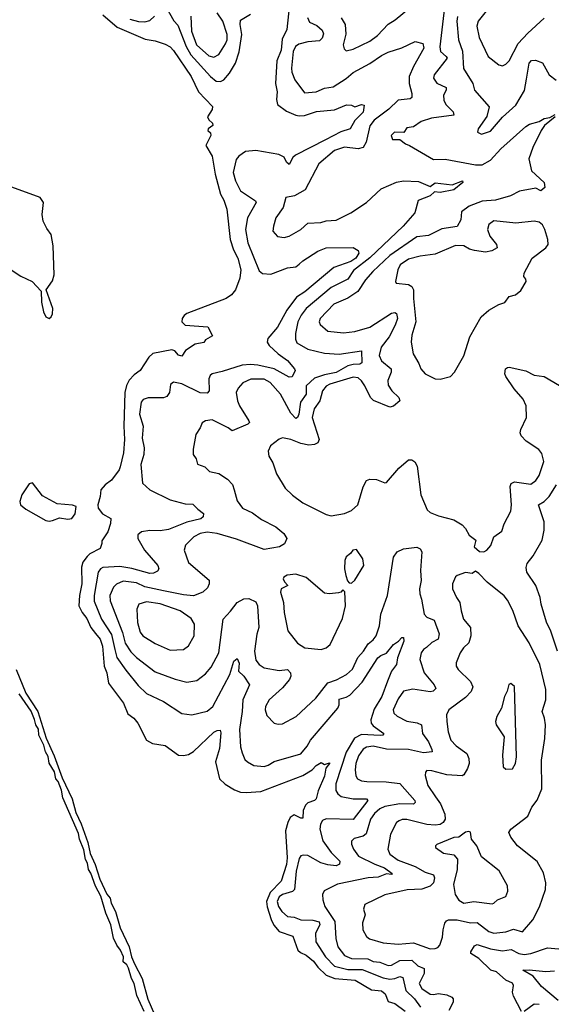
# Model space of a CAD drawing. Extents: x 1468344 to 1613994, y 525695 to 643861.
# Tile 318 of 427: x 1531118 to 1534287, y 620272 to 626134. Entities that reach past the tile are written whole.
import ezdxf

# ---------------------------------------------------------------- set-up
doc = ezdxf.new("R2010")
doc.units = 0

msp = doc.modelspace()

# ---------------------------------------------------------------- linework, layer by layer
at = {"layer": '0CON10XD'}
for points in [[(1533959.5, 626265), (1533850.4, 626125), (1533842.1, 626095), (1533857.4, 626027.4), (1533910, 625915), (1533975, 625865.6), (1533995, 625859.4), (1534015, 625868.9), (1534035, 625890), (1534088.5, 625991.5), (1534146.3, 626053.7), (1534245, 626142.2)], [(1532726.5, 626225), (1532710.9, 626075), (1532682.1, 626017.9), (1532676.8, 625953.2), (1532651.5, 625888.5), (1532642.5, 625755), (1532652.8, 625705), (1532648.9, 625658.9), (1532655, 625629.2), (1532709, 625589), (1532764.2, 625565), (1532785, 625562.1), (1532815.6, 625564.4), (1532887.6, 625587.6), (1532995, 625596.9), (1533067, 625627), (1533095.8, 625625.8), (1533115, 625616.2), (1533155, 625628.6), (1533171.2, 625625), (1533165, 625583.3), (1533116.4, 625533.6), (1533087.1, 625485), (1533032.7, 625467.2), (1532940.5, 625419.5), (1532762.2, 625327.8), (1532747.3, 625312.7), (1532725, 625271.5), (1532707.7, 625285), (1532694.6, 625315), (1532662, 625332), (1532525, 625355.8), (1532465, 625349.6), (1532425, 625321.1), (1532409.1, 625300.9), (1532390.8, 625225), (1532405.4, 625175), (1532434.8, 625114.8), (1532523.6, 625055), (1532528.5, 625045), (1532476.1, 624953.9), (1532464.7, 624884.7), (1532477.9, 624805), (1532545, 624638.6), (1532565, 624623.3), (1532615, 624619.1), (1532715, 624656.9), (1532765, 624663.4), (1532785, 624678.7), (1532805, 624698.2), (1532895.4, 624755), (1532945, 624775.8), (1533105, 624778.1), (1533135, 624759.5), (1533138.8, 624745), (1533121.2, 624715), (1533091.8, 624695), (1532990.6, 624659.4), (1532816.9, 624513.1), (1532768.1, 624481.9), (1532709.8, 624405), (1532655, 624302.7), (1532598.1, 624235), (1532593.1, 624215), (1532605.7, 624195), (1532658.2, 624145), (1532715, 624104.5), (1532756, 624055), (1532760, 624045), (1532742.7, 624007.3), (1532725, 624005.3), (1532635, 624054.8), (1532537.1, 624077.1), (1532495, 624082.1), (1532445, 624078.2), (1532325, 624038.7), (1532265, 624025.7), (1532253.8, 624016.2), (1532245.5, 623995), (1532248.5, 623925), (1532235, 623910), (1532195, 623913.3), (1532085, 623966.2), (1532035, 623975.7), (1532016.9, 623963.1), (1532011.8, 623915), (1531995, 623890.4), (1531975, 623883.1), (1531885, 623882.7), (1531855, 623871.9), (1531842.7, 623857.3), (1531831.9, 623785), (1531855.4, 623715), (1531848.3, 623641.7), (1531861.1, 623585), (1531857.5, 623545), (1531840.8, 623485), (1531850.8, 623375), (1531895, 623334.2), (1532016.3, 623276.3), (1532105, 623252.2), (1532150.6, 623250.6), (1532179.7, 623219.7), (1532214.4, 623195), (1532212.2, 623175), (1532197.2, 623162.8), (1532115, 623141.8), (1532005, 623098.9), (1531955, 623091), (1531895, 623093.7), (1531845, 623084.6), (1531821.9, 623068.1), (1531823.5, 623045), (1531862.1, 622975), (1531942.2, 622885), (1531947.1, 622865), (1531939.5, 622850.5), (1531915, 622838.5), (1531895, 622837.5), (1531786.6, 622866.6), (1531715, 622878.2), (1531615, 622872.5), (1531600.4, 622865), (1531586.1, 622845), (1531562.4, 622705), (1531562.2, 622672.2), (1531605.2, 622565), (1531665, 622473.1), (1531685.2, 622385), (1531697.2, 622337.2), (1531751.7, 622261.7), (1531825, 622170), (1531875, 622123.3), (1531974.6, 622074.6), (1532084, 622004), (1532145, 621995.5), (1532235, 622018), (1532269.2, 622045), (1532371.9, 622235), (1532395, 622314), (1532415, 622331.2), (1532426.3, 622303.7), (1532422.5, 622255), (1532454.8, 622224.8), (1532488.5, 622175), (1532448, 622085), (1532444.8, 622015.2), (1532427.6, 621907.6), (1532434.1, 621805), (1532445, 621770), (1532460.4, 621730.4), (1532476, 621715), (1532514.6, 621694.6), (1532575, 621688.5), (1532600, 621695), (1532635, 621717.1), (1532795, 621763.8), (1532831.7, 621808.3), (1532851.1, 621845), (1533014.2, 622035), (1533021.7, 622055), (1533021.7, 622088.3), (1533065, 622100.2), (1533086.8, 622113.2), (1533159.9, 622190.1), (1533252.2, 622335), (1533270.5, 622349.5), (1533305, 622361.9), (1533345.3, 622415), (1533376.4, 622433.6), (1533395, 622456.5), (1533405.6, 622455.6), (1533407.7, 622435), (1533369.5, 622335), (1533364.4, 622295), (1533335, 622255.8), (1533310.3, 622195), (1533276.7, 622105), (1533231.1, 622028.9), (1533211.6, 621965), (1533213.8, 621945), (1533225, 621929.1), (1533289.5, 621885), (1533282.9, 621875), (1533267.8, 621872.2), (1533155, 621878.9), (1533113.3, 621856.7), (1533065, 621772.9), (1533001.9, 621585), (1533002.4, 621545), (1533015, 621524.6), (1533035, 621509.3), (1533106.1, 621496.1), (1533184.5, 621494.5), (1533193.1, 621485), (1533105, 621373.1), (1532944.5, 621375.5), (1532923.5, 621366.5), (1532910.6, 621345), (1532907.5, 621315), (1532924.3, 621245), (1532975.7, 621175.7), (1533026, 621125), (1533024.5, 621105.5), (1533005, 621096.4), (1532955, 621101.6), (1532913.8, 621113.8), (1532835, 621158.5), (1532809.5, 621160.5), (1532794.7, 621155.3), (1532785, 621140), (1532765.7, 621065), (1532755.4, 620955), (1532745, 620943.9), (1532685, 620925.2), (1532665, 620912), (1532653.9, 620885), (1532660, 620855), (1532680.4, 620825), (1532715, 620795.4), (1532755, 620791.6), (1532795, 620775.7), (1532865, 620773.8), (1532903.9, 620763.9), (1532907.1, 620745), (1532881.9, 620695), (1532883.9, 620645), (1532940.5, 620555), (1532995, 620499.4), (1533075, 620480.2), (1533158.9, 620478.9), (1533285, 620430.4), (1533325, 620421.5), (1533354.8, 620425.2)], [(1531985, 626218.6), (1532036.3, 626126.3), (1532060.9, 626100.9), (1532111.4, 625975), (1532138.4, 625925), (1532255, 625796), (1532288.8, 625768.8), (1532315, 625765.9), (1532335, 625775.3), (1532369.2, 625815), (1532403.8, 625875), (1532426.8, 625943.2), (1532443, 626045), (1532432.2, 626105), (1532435, 626132), (1532495, 626166.8)], [(1532138.4, 626155), (1532143, 626065), (1532171.9, 625985), (1532245, 625918.5), (1532275, 625911.2), (1532305, 625925.8), (1532345, 625990), (1532354.1, 626015), (1532355.8, 626045), (1532329.8, 626125), (1532295.7, 626175.7)], [(1533033.6, 626145), (1533057.8, 626105), (1533061.6, 626048.4), (1533045.5, 625985), (1533051.5, 625961.5), (1533065, 625948.6), (1533105, 625958.5), (1533205, 626005.5), (1533250.6, 626039.4), (1533315, 626107.9), (1533356.4, 626133.6), (1533435, 626197.9)], [(1533650.9, 626209.1), (1533623, 625973), (1533626.1, 625945), (1533661.1, 625915), (1533665.3, 625905), (1533589.5, 625805), (1533584.4, 625785), (1533605.2, 625755.2), (1533659.4, 625729.4), (1533660.8, 625715), (1533643.6, 625685), (1533645.5, 625655), (1533659.1, 625629.1), (1533702.2, 625585), (1533706, 625565), (1533572.4, 625547.6), (1533512, 625528), (1533465, 625496), (1533425, 625490), (1533407, 625463), (1533352.5, 625465), (1533333.3, 625445), (1533340.7, 625420.7), (1533385, 625420), (1533417.5, 625395), (1533442.5, 625385), (1533585, 625301.2), (1533655, 625302.7), (1533835, 625270), (1533875, 625270.7), (1533925, 625296.8), (1533985, 625364.6), (1534135, 625499.1), (1534157.3, 625512.8), (1534215, 625528.6), (1534244, 625546), (1534277.5, 625552.5), (1534310, 625570)], [(1531613.4, 626163.4), (1531699.8, 626089.8), (1531867.1, 626017.1), (1531925, 626008), (1531985, 625988.8), (1532015, 625972), (1532035, 625951.2), (1532141.4, 625795), (1532184.2, 625704.2), (1532267, 625617), (1532265, 625600), (1532237.5, 625555), (1532245, 625537.5), (1532267.3, 625517.3), (1532268.8, 625505), (1532242.5, 625485), (1532240, 625475), (1532255, 625460), (1532256.7, 625445), (1532228.8, 625385), (1532265, 625322.5), (1532283.8, 625215), (1532315.3, 625095.3), (1532335, 625060), (1532352.7, 625005), (1532373.8, 624825), (1532393, 624763), (1532417.7, 624715), (1532436, 624645), (1532430, 624595), (1532404.4, 624525), (1532380, 624495), (1532348.6, 624475), (1532115, 624384.6), (1532097.8, 624372.2), (1532087.5, 624355), (1532085.6, 624335), (1532105, 624314.4), (1532240, 624305), (1532268.3, 624251.7), (1532225, 624227.5), (1532215, 624212.5), (1532165, 624202.5), (1532105.9, 624164.1), (1532085, 624131.2), (1532065, 624136.9), (1532042.6, 624162.6), (1532025, 624168.9), (1531912.9, 624147.1), (1531888, 624125), (1531837.1, 624045), (1531800.2, 624019.8), (1531771.2, 623988.8), (1531754.8, 623955.2), (1531746, 623915), (1531738.5, 623715), (1531742.9, 623635), (1531736.5, 623555), (1531717.4, 623472.6), (1531711.5, 623455), (1531665, 623393.3), (1531628, 623365), (1531601.2, 623335), (1531598, 623295), (1531583.8, 623245), (1531586.7, 623225), (1531613, 623193), (1531662.5, 623165), (1531660, 623135), (1531643.3, 623085), (1531608.3, 623031.7), (1531608.8, 623015), (1531598, 622985), (1531536.8, 622953.2), (1531521, 622939), (1531494.8, 622905.2), (1531486, 622875), (1531489.2, 622775), (1531474.3, 622705), (1531471.9, 622645), (1531490, 622605), (1531519.4, 622569.4), (1531542.1, 622515), (1531569.7, 622479.7)], [(1532833.9, 626146.1), (1532845, 626118.9), (1532889.6, 626099.6), (1532921.4, 626071.4), (1532929.2, 626049.3), (1532922, 626025), (1532905, 626007.5), (1532835, 626002.6), (1532781.4, 625988.6), (1532762.8, 625975), (1532747.4, 625945), (1532738, 625845), (1532741, 625821), (1532757.8, 625775), (1532815, 625698.9), (1532885, 625703.8), (1532935, 625726.4), (1532986.4, 625733.6), (1533065, 625783.1), (1533105, 625819.1), (1533205, 625873.4), (1533275, 625921.3), (1533315, 625940.7), (1533395, 625965.6), (1533475, 626004.2), (1533521.5, 625991.5), (1533526.4, 625965), (1533464.8, 625855.2), (1533440, 625795), (1533439.5, 625755), (1533455.4, 625694.6), (1533455, 625670), (1533445, 625663.3), (1533374.8, 625655.2), (1533318.2, 625601.8), (1533231, 625535), (1533205, 625502.2), (1533182.5, 625405), (1533165, 625372.9), (1533135, 625364.7), (1533055, 625375.3), (1532995, 625354.6), (1532901.4, 625275), (1532819.1, 625120.9), (1532755.5, 625084.5), (1532704, 625075), (1532688.8, 625015), (1532645.8, 624955), (1532631.2, 624905), (1532627.5, 624875), (1532655, 624842.5), (1532695, 624836.7), (1532725, 624846), (1532795, 624884.2), (1532835, 624922.5), (1532914.2, 624925.8), (1532945, 624935.8), (1533005, 624940.6), (1533092.2, 624985), (1533185, 625044.8), (1533272.7, 625127.3), (1533365, 625167.1), (1533405, 625174.1), (1533495, 625170), (1533565, 625141.9), (1533595, 625163.1), (1533695, 625150), (1533756.7, 625175), (1533758.8, 625165), (1533705, 625120.3), (1533625, 625104.6), (1533591.2, 625108.8), (1533564.7, 625085.3), (1533492.9, 625057.1), (1533474.4, 624985), (1533403.8, 624905), (1533205, 624716.3), (1533108.4, 624641.6), (1533075, 624588.9), (1532975, 624539.5), (1532826.3, 624413.7), (1532795.8, 624375), (1532775.8, 624335), (1532761.9, 624265), (1532761.8, 624231.8), (1532770.2, 624210.2), (1532835, 624172), (1532935, 624149.6), (1533022.5, 624142.5), (1533155, 624163.3), (1533158, 624092), (1533146.6, 624083.4), (1533105, 624081.8), (1533075, 624073), (1533005, 624034.1), (1532935, 624020.4), (1532875, 624000.7), (1532825.3, 623955), (1532826.7, 623905), (1532792.6, 623857.4), (1532782.2, 623785), (1532775, 623765.8), (1532765, 623760.6), (1532735, 623790.9), (1532673.5, 623905), (1532612, 623975), (1532575, 623993.4), (1532495.9, 623994.1), (1532448.5, 623971.5), (1532419.7, 623940.3), (1532409.5, 623915), (1532416.9, 623865), (1532428.9, 623835), (1532484.4, 623745), (1532487.5, 623735), (1532478, 623725), (1532385, 623686.2), (1532360, 623705), (1532265, 623751.2), (1532225, 623746.5), (1532206.6, 623733.4), (1532195, 623703.3), (1532168.8, 623665), (1532152.3, 623577.7), (1532153.3, 623545), (1532170.3, 623520.3), (1532178.8, 623488.8), (1532221.2, 623471.2), (1532250, 623445), (1532305, 623431.4), (1532357.7, 623397.7), (1532387.3, 623367.3), (1532396.2, 623335), (1532415, 623270), (1532445.7, 623225), (1532505, 623197.3), (1532559.2, 623159.2), (1532645.3, 623115.3), (1532692.5, 623075), (1532710.8, 623045), (1532696.5, 623013.5), (1532667.5, 622995), (1532575, 622980.4), (1532410.6, 623040.6), (1532295, 623074.4), (1532235, 623083.7), (1532195, 623074.7), (1532156.5, 623055), (1532107.1, 623005), (1532097.8, 622975), (1532125, 622903.3), (1532246.9, 622796.9), (1532248.2, 622775), (1532237.7, 622752.3), (1532209.4, 622725), (1532155, 622704.4), (1532095, 622709.4), (1531975, 622733.5), (1531865, 622758.5), (1531815, 622781.4), (1531735, 622790.8), (1531695.7, 622774.3), (1531677.5, 622755), (1531656.5, 622705), (1531656.8, 622675), (1531730.4, 622485), (1531746.9, 622423.1), (1531781.2, 622371.2), (1531815, 622335.9), (1531925, 622250.9), (1532045, 622207.9), (1532115, 622190), (1532175, 622200.5), (1532225, 622239.4), (1532260.6, 622279.4), (1532304.7, 622365.3), (1532330.9, 622565), (1532375, 622612.5), (1532415, 622664.2), (1532455, 622686), (1532485, 622687.5), (1532525, 622668), (1532535.4, 622645.4), (1532543.8, 622515), (1532531.8, 622475), (1532517.1, 622375), (1532525, 622320), (1532545.4, 622295), (1532575, 622274.8), (1532665, 622259.1), (1532715, 622265.4), (1532732.2, 622245), (1532735.4, 622225), (1532727.3, 622205), (1532684.4, 622155.6), (1532604.8, 622085.2), (1532584.4, 622045), (1532581.9, 622025), (1532590.9, 621990.9), (1532635, 621946.2), (1532659.5, 621939.5), (1532685, 621941.4), (1532766, 621985), (1532882.5, 622095), (1532954.8, 622185.2), (1533007, 622203), (1533066.9, 622235), (1533101.8, 622268.2), (1533133.4, 622336.6), (1533168, 622375), (1533195, 622418.6), (1533225, 622442.5), (1533242.1, 622465), (1533262.5, 622525), (1533271.1, 622595), (1533309.7, 622705), (1533345.6, 622935), (1533368.1, 622965), (1533405, 622983.8), (1533485, 622992.7), (1533504.5, 622984.5), (1533514.3, 622965), (1533508.1, 622855), (1533511.7, 622795), (1533501.1, 622745), (1533502.6, 622715), (1533513.9, 622683.9), (1533529.3, 622595), (1533545, 622577.5), (1533589.2, 622559.2), (1533618.2, 622478.2), (1533613.3, 622445), (1533575, 622426.2), (1533543.3, 622396.7), (1533525.6, 622385), (1533511.4, 622365), (1533504, 622324), (1533529.6, 622245), (1533588.5, 622175), (1533598.5, 622151.5), (1533583, 622137), (1533565, 622132.3), (1533460.9, 622149.1), (1533405, 622135.6), (1533375, 622091.4), (1533344.6, 622024.6), (1533348.9, 622005), (1533367.3, 621987.3), (1533425, 621958.2), (1533487.3, 621947.3), (1533513.5, 621935), (1533519.1, 621885), (1533554.7, 621835), (1533575, 621790), (1533576, 621775), (1533525, 621769.3), (1533435, 621790), (1533305, 621792), (1533225, 621808.5), (1533185, 621803.7), (1533165, 621791.1), (1533138.1, 621751.9), (1533122.1, 621705), (1533117.6, 621667.6), (1533122, 621632), (1533132.5, 621615), (1533155, 621601.8), (1533187.8, 621597.8), (1533302.5, 621597.5), (1533385, 621585.9), (1533473.1, 621485), (1533475.5, 621474.5), (1533465, 621463.3), (1533383.4, 621466.6), (1533295, 621449.4), (1533263.9, 621436.1), (1533232.3, 621407.7), (1533209.5, 621375), (1533182.7, 621287.3), (1533165, 621272.2), (1533111.5, 621258.5), (1533096.9, 621243.1), (1533096.7, 621225), (1533107.7, 621195), (1533137.9, 621155), (1533235, 621105.8), (1533292.9, 621085), (1533338.2, 621051.8), (1533335, 621044.7), (1533305, 621049.1), (1533255, 621028.1), (1533195, 621024.2), (1533012, 620988), (1532933.3, 620946.7), (1532922.9, 620925), (1532925.4, 620895), (1532936.9, 620855), (1532996, 620765), (1533003.3, 620663.3), (1533013.8, 620615), (1533055, 620562), (1533095, 620544.1), (1533193.7, 620543.7), (1533225, 620526.8), (1533265, 620523.1), (1533315, 620503.3), (1533335, 620505.7), (1533385, 620533.3), (1533455, 620534.3), (1533491.3, 620501.3), (1533529.7, 620485), (1533528.1, 620455), (1533499.5, 620395), (1533515.5, 620365.5), (1533565, 620333.4), (1533585, 620330.4), (1533615, 620336.2), (1533665, 620328.9), (1533694.8, 620314.8), (1533701.9, 620305), (1533702.4, 620285), (1533676.8, 620235)], [(1531775, 626137), (1531826.6, 626123.4), (1531865, 626121.2), (1531895, 626129.1), (1531922.4, 626155)], [(1533727.6, 626152.4), (1533723.3, 626125), (1533733.6, 626015), (1533756.9, 625946.9), (1533762.7, 625842.7), (1533819.2, 625755), (1533830, 625715), (1533916.7, 625615), (1533902.4, 625557.6), (1533851.2, 625485), (1533847.5, 625465), (1533871.7, 625451.7), (1533925, 625470), (1533995, 625554.3), (1534074.4, 625625), (1534126.7, 625713.2), (1534139.5, 625779.5), (1534154.7, 625875.3), (1534169.7, 625890.3), (1534192.3, 625892.3), (1534235, 625876.7), (1534274.8, 625804.8), (1534315, 625773.2)], [(1534309.1, 625555), (1534246.4, 625505), (1534225.6, 625475), (1534176, 625374), (1534153.1, 625305), (1534168.9, 625235), (1534244.1, 625164.1), (1534247.5, 625135), (1534225, 625114.4), (1534195, 625130.4), (1534096.3, 625113.7), (1534043.9, 625086.1), (1533955, 625058.6), (1533875, 625054.4), (1533796.5, 625023.5), (1533750.8, 624989.2), (1533747.5, 624942.5), (1533725, 624903.1), (1533635, 624888.5), (1533555, 624850), (1533485, 624840.8), (1533325, 624730), (1533223.5, 624635), (1533179.7, 624585), (1533133.7, 624516.3), (1533075, 624476.9), (1532990.2, 624439.8), (1532908.9, 624355), (1532903.6, 624335), (1532908.9, 624318.9), (1532955, 624278.9), (1533049.3, 624269.3), (1533115, 624276.8), (1533205, 624302.7), (1533335, 624387.7), (1533355, 624390.5), (1533364.6, 624384.6), (1533370.7, 624355), (1533355.3, 624315), (1533319.8, 624245), (1533272.6, 624185), (1533260.6, 624135), (1533274, 624104), (1533332.6, 624055), (1533332.9, 624035), (1533312.6, 623985), (1533315, 623958.8), (1533335.6, 623925), (1533377.1, 623885), (1533384.3, 623865), (1533346.8, 623833.2), (1533325, 623826.8), (1533227.5, 623867.5), (1533210, 623885), (1533176.1, 623955), (1533155, 623984.7), (1533135, 624001.3), (1533105, 624006.7), (1532967.8, 623965), (1532945, 623952.8), (1532923.1, 623925), (1532906.7, 623865), (1532872.8, 623817.2), (1532860.8, 623765), (1532902.9, 623635), (1532895.7, 623614.3), (1532875.3, 623604.7), (1532841.4, 623601.4), (1532795, 623611.8), (1532734.5, 623635.5), (1532685, 623644.3), (1532665, 623635.8), (1532613.7, 623596.3), (1532599.1, 623565), (1532602.5, 623535), (1532627.1, 623495), (1532649.7, 623429.7), (1532701.4, 623345), (1532745, 623303.1), (1532805, 623258), (1532945, 623187.5), (1532975, 623180.8), (1533055, 623194), (1533095, 623212), (1533134.4, 623245.6), (1533165, 623353.3), (1533185, 623391.2), (1533205, 623398), (1533245.9, 623395.9), (1533295, 623376.2), (1533305, 623378), (1533378.6, 623465), (1533435, 623514), (1533455, 623514), (1533472.7, 623502.7), (1533488.1, 623475), (1533509.6, 623305), (1533546.9, 623215), (1533565, 623200), (1533615, 623179.4), (1533705, 623157.1), (1533755, 623127.1), (1533775, 623105.8), (1533796.7, 623065), (1533836.2, 623035), (1533827.5, 622995), (1533858.3, 622968.3), (1533885, 622966.7), (1533902.5, 622975), (1533927.3, 623002.7), (1533944.2, 623055), (1533991.8, 623088.2), (1534005, 623133.3), (1534045, 623208.8), (1534050.4, 623245), (1534041.1, 623355), (1534047, 623373), (1534067.5, 623382.5), (1534165, 623369.2), (1534195, 623389.6), (1534215, 623420.5), (1534243.1, 623503.1), (1534230.4, 623550.4), (1534213.1, 623575), (1534136.2, 623625), (1534107, 623657), (1534101.4, 623675), (1534105.7, 623695), (1534138.9, 623765), (1534136, 623836), (1534118.2, 623875), (1534065, 623935.8), (1534015, 624010), (1534010.4, 624025), (1534014.7, 624055.3), (1534025, 624064.3), (1534035, 624064.4), (1534135, 624042.7), (1534185, 624018.6), (1534245, 624010.5), (1534335, 623957.1)], [(1531055, 624653.3), (1531125, 624606.7), (1531192.5, 624575), (1531247, 624517), (1531248.3, 624451.7), (1531261.1, 624395), (1531275, 624364), (1531295, 624355.7), (1531305.9, 624364.1), (1531315, 624383.8), (1531315.4, 624415), (1531276.7, 624525), (1531315, 624580), (1531324.7, 624615.3), (1531317.4, 624787.4), (1531307.1, 624855), (1531280.3, 624890.3), (1531258.8, 624935), (1531252, 624975), (1531260.6, 625045), (1531240.9, 625075), (1531049.2, 625145)], [(1533625, 623993.3), (1533685, 624010), (1533710, 624035), (1533765, 624132.5), (1533801.9, 624245), (1533868, 624365), (1533915, 624404), (1533975, 624438.8), (1534010, 624450), (1534035, 624486), (1534073.6, 624496.4), (1534105, 624522.5), (1534136, 624575), (1534135, 624590), (1534123.8, 624605), (1534124.2, 624625.8), (1534173.3, 624715), (1534253.3, 624775), (1534268.8, 624795), (1534266.7, 624825), (1534248.8, 624885), (1534235, 624912.5), (1534215, 624928.8), (1534185, 624933.8), (1534075, 624921.9), (1533945, 624935.7), (1533914, 624915), (1533905.6, 624885), (1533920.9, 624845), (1533960.5, 624795), (1533963.8, 624775), (1533932, 624758), (1533895, 624749.6), (1533829.6, 624760.4), (1533798.7, 624768.7), (1533765, 624787.2), (1533715, 624789.4), (1533595, 624738.4), (1533505, 624726.9), (1533435, 624708.1), (1533386.5, 624675), (1533371.5, 624645), (1533358, 624575), (1533362.5, 624565), (1533435, 624558.1), (1533454.7, 624544.7), (1533465.3, 624525), (1533464.7, 624475), (1533478.9, 624335), (1533456.4, 624255), (1533452.2, 624215), (1533462.9, 624145), (1533497.3, 624087.3), (1533509.2, 624055), (1533535, 624026), (1533595, 623996.7), (1533625, 623993.3)], [(1531295, 623148.8), (1531315, 623153.3), (1531355, 623168.8), (1531405, 623160), (1531430, 623165), (1531448.5, 623191.5), (1531455.6, 623235.6), (1531433.6, 623243.6), (1531342.4, 623252.4), (1531255, 623300), (1531195, 623376), (1531175, 623371.2), (1531131.4, 623305), (1531119.4, 623265), (1531122.9, 623245), (1531155, 623219.6), (1531275, 623152.5), (1531295, 623148.8)], [(1534323.7, 622373.7), (1534283.1, 622493.1), (1534258, 622548), (1534225.4, 622655), (1534220.4, 622695), (1534195.4, 622765), (1534140.9, 622845), (1534136.4, 622873.6), (1534143.4, 622896.6), (1534178.1, 622941.9), (1534231.4, 623035), (1534244.4, 623095), (1534243.8, 623145), (1534211.4, 623245), (1534245, 623265.6), (1534274.1, 623295.9), (1534317.5, 623365)], [(1533095, 622780), (1533115, 622797.5), (1533168.8, 622885), (1533164.2, 622924.2), (1533125, 622980), (1533104.1, 622975.9), (1533090, 622955), (1533064.5, 622935.5), (1533055.8, 622915), (1533054.2, 622865), (1533062, 622825), (1533072.5, 622792.5), (1533081.7, 622781.7), (1533095, 622780)], [(1532915, 622384.6), (1532946, 622395), (1532968, 622415), (1533041.7, 622568.3), (1533060.8, 622645), (1533057, 622727), (1533045, 622740), (1533033.3, 622726.7), (1533018.3, 622721.7), (1532965, 622716), (1532935, 622720.8), (1532825, 622813.5), (1532765, 622832.7), (1532712.5, 622827.5), (1532692, 622815), (1532688, 622805), (1532696.6, 622786.6), (1532717.5, 622765), (1532676.2, 622745), (1532672.5, 622725), (1532690, 622665), (1532693.8, 622603.8), (1532715.6, 622495.6), (1532775, 622422.5), (1532817.5, 622395), (1532915, 622384.6)], [(1533565, 620602.9), (1533595, 620604.4), (1533610, 620610), (1533621.9, 620625), (1533639.1, 620670.9), (1533641.6, 620715), (1533652.1, 620755), (1533661.5, 620768.5), (1533675, 620774.6), (1533725, 620775.6), (1533805, 620756.2), (1533845, 620759.5), (1533915, 620704.6), (1533945, 620694.7), (1534015, 620703.7), (1534061, 620719), (1534115, 620702.9), (1534177.5, 620775), (1534217.3, 620852.7), (1534252.2, 620955), (1534254.4, 620995), (1534240.4, 621055), (1534201.5, 621121.5), (1534085.6, 621215), (1534045, 621266.2), (1534034.2, 621295), (1534045.7, 621315), (1534147, 621393), (1534171.5, 621445), (1534203.1, 621486.9), (1534230.4, 621555), (1534227.8, 621725), (1534248.2, 621855), (1534252, 621935), (1534246.1, 621975), (1534231.9, 622015), (1534253.6, 622085), (1534254.1, 622145.9), (1534219.1, 622295), (1534155, 622424.4), (1534088.5, 622525), (1534056.6, 622616.6), (1534025, 622677.5), (1534005, 622704), (1533903.8, 622785), (1533855, 622837.5), (1533835, 622850), (1533815, 622837.5), (1533775, 622843.3), (1533725, 622826), (1533715, 622816.7), (1533698.8, 622775), (1533698.8, 622745), (1533722, 622695), (1533742.5, 622665), (1533748.6, 622615), (1533763.1, 622565), (1533805, 622516), (1533808, 622465), (1533795.9, 622424.1), (1533764.4, 622395), (1533743.3, 622365), (1533719.4, 622305), (1533719.4, 622285), (1533730.8, 622265), (1533805, 622194.5), (1533818.3, 622161.8), (1533808.2, 622135), (1533775, 622099.1), (1533675.6, 622025), (1533662.9, 621995), (1533663.6, 621955), (1533672.1, 621895), (1533687.7, 621845), (1533720.4, 621810.4), (1533783.8, 621765), (1533796, 621736), (1533797.5, 621705), (1533787.3, 621675), (1533765, 621638.1), (1533755, 621631.8), (1533665, 621638.8), (1533575, 621662.7), (1533545, 621663.8), (1533536.2, 621655), (1533534.2, 621635), (1533550.5, 621575), (1533597.3, 621507.3), (1533627.3, 621465), (1533652.5, 621405), (1533653.5, 621375), (1533642.2, 621355), (1533625, 621342), (1533595, 621339), (1533545, 621341.7), (1533425, 621372.6), (1533397.8, 621372.2), (1533379.2, 621365), (1533365, 621354), (1533328.5, 621285), (1533311.8, 621195), (1533325, 621166.9), (1533375, 621129.3), (1533475, 621092.5), (1533535, 621058.2), (1533585, 621043.1), (1533590.7, 621025), (1533584.1, 620995), (1533565, 620975.3), (1533515, 620957.1), (1533427.1, 620952.9), (1533295, 620922.9), (1533174.5, 620865.5), (1533167.7, 620837.7), (1533178, 620805), (1533162.3, 620757.7), (1533164.4, 620715), (1533185, 620676), (1533202.4, 620662.4), (1533285, 620638.9), (1533375, 620629.5), (1533465, 620637.1), (1533565, 620602.9)], [(1532015, 622380), (1532095, 622384.4), (1532125, 622407.1), (1532158.9, 622465), (1532159.5, 622535), (1532139.8, 622569.8), (1532075.2, 622615.2), (1531955, 622655.9), (1531875, 622667.5), (1531829.2, 622655), (1531816.9, 622625), (1531821.5, 622545), (1531836.7, 622486.7), (1531852.2, 622465), (1531925, 622420), (1532015, 622380)], [(1531569.7, 622479.7), (1531598.8, 622445), (1531612.6, 622405), (1531621.1, 622285), (1531637.6, 622245), (1531648.6, 622185), (1531736.9, 622065), (1531762.4, 622002.4), (1531798.6, 621975), (1531822.5, 621945), (1531874.6, 621844.6), (1531910, 621825), (1531985, 621813.8), (1532065, 621756.1), (1532095, 621753.2), (1532125, 621760.2), (1532153.7, 621776.3), (1532275, 621892.9), (1532295, 621902.9), (1532313.6, 621903.6), (1532317.8, 621887.8), (1532310, 621795), (1532284.7, 621715), (1532309.6, 621615), (1532342.8, 621582.8), (1532399.3, 621549.3), (1532435, 621534.7), (1532467.4, 621532.6), (1532555, 621538.6), (1532805.3, 621634.7), (1532861.8, 621668.2), (1532885, 621694.2), (1532915, 621712.5), (1532935, 621700), (1532965, 621710), (1532965.8, 621705.8), (1532943, 621677), (1532935, 621630), (1532897.7, 621542.3), (1532885.5, 621494.5), (1532875.5, 621484.5), (1532835, 621471.2), (1532821.6, 621458.4), (1532808.7, 621425), (1532805, 621381.2), (1532795, 621380.5), (1532755, 621399.2), (1532731.2, 621385), (1532715.6, 621354.4), (1532703, 621305), (1532712.9, 621145), (1532708.9, 621105), (1532676.8, 621005), (1532611.4, 620938.6), (1532590, 620885), (1532593.2, 620853.2), (1532616.5, 620776.5), (1532633.4, 620743.4), (1532665, 620706.4), (1532747, 620677), (1532775.9, 620595), (1532791.2, 620581.2), (1532825.5, 620565.5), (1532868.8, 620528.8), (1532895, 620493.7), (1532944.1, 620445), (1532995.9, 620425.9), (1533118, 620415), (1533215, 620357.5), (1533275, 620351.8), (1533296.2, 620335), (1533315, 620288.6), (1533355, 620277.7), (1533415, 620230.8)], [(1531097.4, 622265), (1531155.8, 622125), (1531227.3, 622015), (1531276.6, 621856.6), (1531325, 621752.2), (1531371.2, 621621.2), (1531430.5, 621495), (1531453.3, 621413.3), (1531485.9, 621345.9), (1531525.1, 621235.1), (1531539.4, 621169.4), (1531569, 621105), (1531596.8, 621016.8), (1531638.8, 620928.8), (1531658.4, 620905), (1531663.8, 620875), (1531688.9, 620825), (1531717.9, 620727.9), (1531771.6, 620615), (1531785.2, 620555), (1531802.2, 620512.2), (1531848.1, 620425), (1531883.2, 620303.2), (1531967.2, 620107.2)], [(1534015, 621671.9), (1534055, 621674.3), (1534074.3, 621705), (1534079.4, 621745), (1534067.5, 622165), (1534045, 622182.5), (1534034.1, 622175.9), (1534024.3, 622135.7), (1534008, 622105), (1533990.8, 622035), (1533961.2, 621985), (1533954, 621955), (1533958.8, 621935), (1534006.7, 621865), (1533996.2, 621755), (1533999.2, 621685), (1534015, 621671.9)], [(1531859.7, 620229.7), (1531817.2, 620325), (1531800.6, 620395), (1531785, 620425.5), (1531766.5, 620486.6), (1531756.6, 620506.6), (1531736.2, 620525), (1531736.9, 620555), (1531719.8, 620595), (1531696.5, 620625), (1531677.4, 620665), (1531661.6, 620745), (1531631, 620815), (1531603.1, 620915), (1531570, 620975), (1531543.2, 621053.2), (1531529.2, 621075), (1531523.3, 621113.3), (1531510.7, 621135), (1531501, 621191), (1531474.5, 621255), (1531468.2, 621288.2), (1531375, 621500.9), (1531367.5, 621547.5), (1531347.6, 621597.6), (1531333.7, 621615), (1531326.6, 621656.6), (1531295, 621708.2), (1531287.6, 621747.6), (1531271.7, 621775), (1531263.4, 621815), (1531233.3, 621875), (1531230, 621910), (1531213.9, 621935), (1531207.7, 621967.7), (1531186.4, 622016.4), (1531115, 622120.5)], [(1533935, 620870), (1533945, 620874.3), (1533966.2, 620893.8), (1534016.2, 620913.8), (1534027.5, 620945), (1534025, 620976.7), (1533976.2, 621066.2), (1533870.2, 621150.2), (1533843.3, 621215), (1533810.6, 621255), (1533805, 621297.5), (1533795, 621301.2), (1533775, 621296), (1533735, 621267.3), (1533705, 621264.4), (1533605, 621223.3), (1533596.7, 621215), (1533597.5, 621205), (1533645, 621172.9), (1533705, 621161.1), (1533727.1, 621137.1), (1533726, 621074), (1533703.6, 620985), (1533713.1, 620925), (1533735, 620891.8), (1533765, 620874.7), (1533825, 620884.6), (1533935, 620870)], [(1534109.1, 620229.1), (1534060.5, 620320.5), (1534056.2, 620345), (1534060.6, 620385), (1534055, 620398.6), (1534015, 620416.6), (1533960.8, 620465), (1533926, 620476), (1533855.7, 620545.7), (1533807.5, 620575), (1533806.5, 620585), (1533829.5, 620620.5), (1533845, 620628.2), (1533925, 620603.2), (1533995, 620590.4), (1534047.7, 620597.7), (1534094, 620574), (1534125, 620568.2), (1534165.2, 620574.8), (1534265, 620608.6), (1534375, 620598.5)], [(1533354.8, 620425.2), (1533385, 620436.8), (1533401.9, 620431.9), (1533420, 620355), (1533470.9, 620305), (1533507.8, 620255)], [(1534326.8, 620295), (1534227.7, 620377.7), (1534179, 620439), (1534116.2, 620475), (1534155, 620477.7), (1534255, 620466.6), (1534305, 620472.3)], [(1534215, 620271.2), (1534185, 620272.4), (1534125, 620229.3)]]:
    msp.add_lwpolyline(points, dxfattribs=at)

doc.saveas('drawing.dxf')
